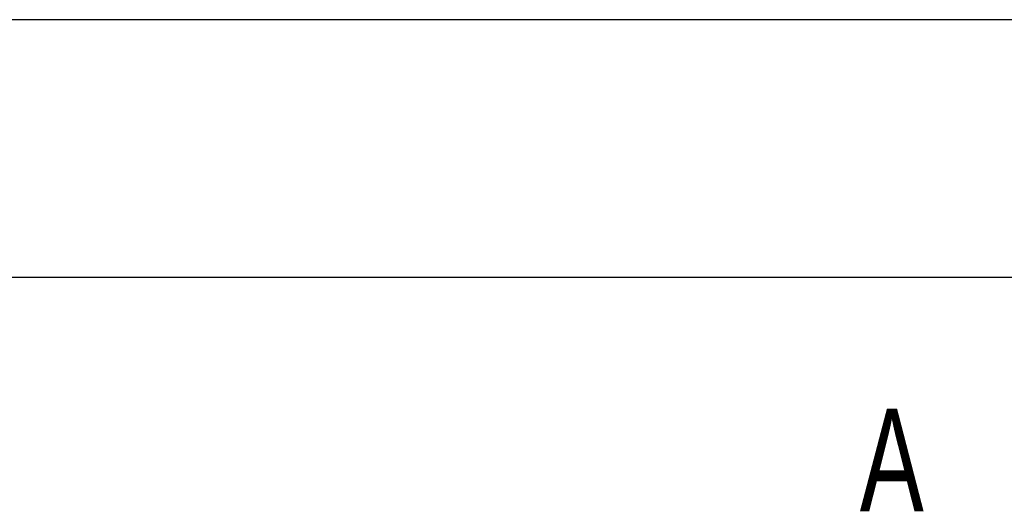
# Model space of a CAD drawing. Header units: millimetres. Extents: x -212 to 3135, y -1694 to 860.
# Tile 385 of 565: x 1068 to 1102, y -1140 to -1123. Entities that reach past the tile are written whole.
import ezdxf

# ---------------------------------------------------------------- set-up
doc = ezdxf.new("R2010")
doc.units = ezdxf.units.MM
doc.layers.add('2', color=7, linetype='CONTINUOUS', true_color=0xffffff)
doc.styles.add('CHN', font='txt')

msp = doc.modelspace()

# ---------------------------------------------------------------- linework, layer by layer
at = {"layer": '2', "linetype": 'Continuous'}
for p, q in [((1099.519, -1122.909), (1004.425, -1122.909)), ((1404.425, -1122.909), (1099.519, -1122.909)), ((1097.263, -1131.709), (1004.425, -1131.709)), ((1404.425, -1131.709), (1097.263, -1131.709))]:
    msp.add_line(p, q, dxfattribs=at)

# ---------------------------------------------------------------- texts
at = {"layer": '2', "style": 'CHN', "width": 0.7}
msp.add_text('A', height=3.5, dxfattribs=at).set_placement((1097.106, -1139.684))

doc.saveas('drawing.dxf')
